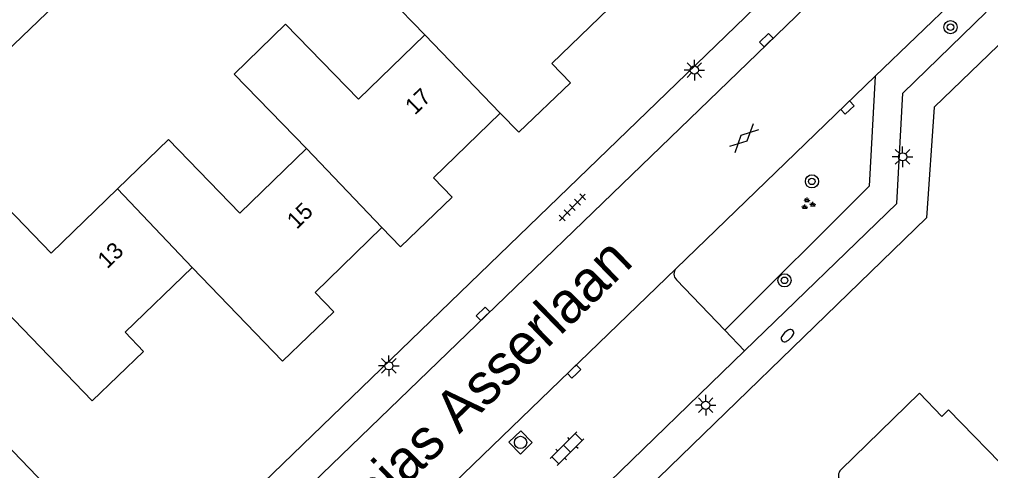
# Model space of a CAD drawing. Extents: x 137999 to 141000, y 397500 to 400501.
# Drawn here: x 138533.8 to 138592.8, y 399235.9 to 399263.4 of the extents above; entities that cross this region are included whole.
import ezdxf

# ---------------------------------------------------------------- set-up
doc = ezdxf.new("R2010")
doc.units = 0
for name, color, linetype in [('gg-afsc-erfafscheiding', 7, 'Continuous'), ('gg-anno-huisnummerreeks BGT', 7, 'Continuous'), ('gg-anno-openbare ruimte label', 7, 'Continuous'), ('gg-bbg-gedigitaliseerde bebouwing', 7, 'Continuous'), ('gg-bbg-hoofdgebouw', 7, 'Continuous'), ('gg-bbg-tussenscheiding', 7, 'Continuous'), ('gg-knt-verharding', 7, 'Continuous'), ('gt-grn-groengrens', 7, 'Continuous'), ('gt-symb-boom', 7, 'Continuous'), ('gt-symb-brandkraan', 7, 'Continuous'), ('gt-symb-gesloten verharding', 7, 'Continuous'), ('gt-symb-groenvak', 7, 'Continuous'), ('gt-symb-klinker verharding', 7, 'Continuous'), ('gt-symb-kolk', 7, 'Continuous'), ('gt-symb-lichtmast', 7, 'Continuous'), ('gt-symb-rioolschacht', 7, 'Continuous'), ('gt-symb-tegel verharding', 7, 'Continuous')]:
    doc.layers.add(name, color=color, linetype=linetype)

# ---------------------------------------------------------------- blocks, each defined once
blk = doc.blocks.new('gt0-LMAST')
at = {"layer": 'gt-symb-lichtmast'}
for p, q in [((-0.005, 0.246), (-0.005, 0.621)), ((-0.182, 0.173), (-0.447, 0.438)), ((0.172, 0.173), (0.437, 0.438)), ((-0.255, -0.004), (-0.63, -0.004)), ((-0.182, -0.181), (-0.447, -0.446)), ((-0.005, -0.254), (-0.005, -0.629)), ((0.437, -0.446), (0.172, -0.181)), ((0.245, -0.004), (0.62, -0.004))]:
    blk.add_line(p, q, dxfattribs=at)
blk.add_circle((-0.005, -0.004), 0.25, dxfattribs=at)
blk = doc.blocks.new('gt0-GESVH1')
at = {"layer": 'gt-symb-gesloten verharding'}
for p, q in [((-0.992, -0.261), (0.008, 0.239)), ((0.008, -0.261), (-0.992, 0.239)), ((0.008, 0.239), (1.008, -0.261)), ((1.008, 0.239), (0.008, -0.261))]:
    blk.add_line(p, q, dxfattribs=at)
blk = doc.blocks.new('gt0-KOLK')
at = {"layer": 'gt-symb-kolk'}
blk.add_lwpolyline([(0, 0), (0.375, 0), (0.375, 0.4), (-0.375, 0.4), (-0.375, 0), (0, 0)], dxfattribs=at)
blk = doc.blocks.new('gt0-BOOM')
at = {"layer": 'gt-symb-boom'}
for radius in [0.4, 0.2]:
    blk.add_circle((0, 0), radius, dxfattribs=at)
blk = doc.blocks.new('gt0-BR')
at = {"layer": 'gt-symb-brandkraan'}
for centre, radius, start, end in [((-0.244, 0), 0.206, 107.56694, 252.43307), ((0.599, -2.664), 3, 106.89205, 107.56694), ((0, -0.691), 0.938, 73.10799, 106.89205), ((-0.599, -2.664), 3, 72.43309, 73.10799), ((0.244, 0), 0.206, 287.56695, 72.43309), ((0.599, 2.664), 3, 252.43307, 253.10797), ((0, 0.691), 0.938, 253.10797, 286.89206), ((-0.599, 2.664), 3, 286.89206, 287.56695)]:
    blk.add_arc(centre, radius, start, end, dxfattribs=at)
blk = doc.blocks.new('gt0-GRVAK')
at = {"layer": 'gt-symb-groenvak'}
for p, q in [((-0.11, 0.189), (-0.228, 0.24)), ((-0.182, 0.153), (0.088, 0.153)), ((-0.091, 0.211), (-0.156, 0.322)), ((-0.047, 0.214), (-0.047, 0.393)), ((-0.004, 0.211), (0.061, 0.322)), ((0.015, 0.189), (0.133, 0.24)), ((0.262, -0.052), (0.197, 0.059)), ((0.305, -0.049), (0.305, 0.13)), ((0.349, -0.052), (0.414, 0.059)), ((-0.245, -0.228), (-0.363, -0.177)), ((-0.318, -0.264), (-0.047, -0.264)), ((-0.226, -0.206), (-0.291, -0.095)), ((-0.183, -0.203), (-0.183, -0.024)), ((-0.139, -0.206), (-0.074, -0.095)), ((-0.12, -0.228), (-0.002, -0.177)), ((0.243, -0.074), (0.125, -0.023)), ((0.17, -0.11), (0.441, -0.11)), ((0.368, -0.074), (0.486, -0.023))]:
    blk.add_line(p, q, dxfattribs=at)
blk = doc.blocks.new('gt0-TEG1')
at = {"layer": 'gt-symb-tegel verharding'}
for p, q in [((-1.125, 0), (1.125, 0)), ((-0.9, -0.25), (-0.9, 0.25)), ((-0.45, -0.25), (-0.45, 0.25)), ((0, -0.25), (0, 0.25)), ((0.45, -0.25), (0.45, 0.25)), ((0.9, -0.25), (0.9, 0.25))]:
    blk.add_line(p, q, dxfattribs=at)
blk = doc.blocks.new('gt0-KL1')
at = {"layer": 'gt-symb-klinker verharding'}
for p, q in [((-1.15, 0.3), (1.15, 0.3)), ((-1, -0.3), (-1, 0.3)), ((-0.5, 0.3), (-0.5, 0.45)), ((0, -0.3), (0, 0.3)), ((0.5, 0.3), (0.5, 0.45)), ((1, -0.3), (1, 0.3)), ((-1.15, -0.3), (1.15, -0.3)), ((-0.5, -0.45), (-0.5, -0.3)), ((0.5, -0.45), (0.5, -0.3))]:
    blk.add_line(p, q, dxfattribs=at)
blk = doc.blocks.new('gt0-RS')
at = {"layer": 'gt-symb-rioolschacht'}
blk.add_lwpolyline([(-0.5, -0.5), (0.5, -0.5), (0.5, 0.5), (-0.5, 0.5)], close=True, dxfattribs=at)
blk.add_circle((0, 0), 0.375, dxfattribs=at)

msp = doc.modelspace()

# ---------------------------------------------------------------- linework, layer by layer
at = {"layer": 'gg-afsc-erfafscheiding'}
msp.add_line((138565.107, 399292.241), (138521.028, 399249.933), dxfattribs=at)
at = {"layer": 'gg-bbg-gedigitaliseerde bebouwing'}
msp.add_line((138590.23, 399239.63), (138595.288, 399234.442), dxfattribs=at)
for points in [[(138565.624, 399269.385), (138561.624, 399265.504), (138557.193, 399270.07), (138554.002, 399266.973), (138558.411, 399262.429)], [(138558.411, 399262.429), (138554.375, 399258.513), (138549.959, 399263.063), (138546.835, 399260.031), (138551.224, 399255.508)], [(138551.224, 399255.508), (138547.182, 399251.587), (138542.837, 399256.064), (138539.746, 399253.065)], [(138539.746, 399253.065), (138535.722, 399249.16), (138531.378, 399253.636), (138531.32, 399253.58)]]:
    msp.add_lwpolyline(points, dxfattribs=at)
at = {"layer": 'gg-bbg-hoofdgebouw'}
for points in [[(138570.18, 399264.61), (138566.13, 399260.68), (138567.26, 399259.5), (138564.13, 399256.5), (138563, 399257.67)], [(138563, 399257.67), (138558.95, 399253.74), (138560.08, 399252.56), (138556.93, 399249.55), (138555.8, 399250.72)], [(138544.29, 399248.28), (138540.21, 399244.36), (138541.33, 399243.19), (138538.2, 399240.18), (138528.19, 399250.57), (138531.32, 399253.58)], [(138555.8, 399250.72), (138551.75, 399246.77), (138552.88, 399245.6), (138549.77, 399242.6), (138544.29, 399248.28)], [(138590.23, 399239.63), (138589.83, 399239.24), (138588.46, 399240.65), (138583.69, 399236)]]:
    msp.add_lwpolyline(points, dxfattribs=at)
msp.add_arc((138584.009, 399235.649), 0.474, 132.28529, 229.32857, dxfattribs=at)
at = {"layer": 'gg-bbg-tussenscheiding'}
for p, q in [((138563, 399257.67), (138558.411, 399262.429)), ((138551.224, 399255.508), (138555.8, 399250.72)), ((138544.29, 399248.28), (138539.746, 399253.065))]:
    msp.add_line(p, q, dxfattribs=at)
at = {"layer": 'gg-knt-verharding'}
for p, q in [((138545.787, 399229.579), (138587.13, 399269.52)), ((138585.78, 399259.909), (138591.205, 399265.145)), ((138573.684, 399248.233), (138585.78, 399259.909)), ((138538.917, 399231.386), (138521.028, 399249.933)), ((138555.945, 399231.113), (138573.684, 399248.233)), ((138576.635, 399244.477), (138573.699, 399247.536)), ((138577.838, 399243.223), (138576.635, 399244.477)), ((138560.768, 399226.678), (138577.838, 399243.223))]:
    msp.add_line(p, q, dxfattribs=at)
for points in [[(138673.344, 399332.188), (138639.6, 399299.52), (138632.54, 399299.67), (138589.36, 399258.02), (138588.89, 399251.3), (138549.568, 399213.154)], [(138585.664, 399271.042), (138544.41, 399231.15), (138539.26, 399231.03), (138538.917, 399231.386)], [(138577.838, 399243.223), (138587.08, 399252.18), (138587.46, 399258.87), (138592.51, 399263.79)]]:
    msp.add_lwpolyline(points, dxfattribs=at)
msp.add_arc((138574.039, 399247.892), 0.493, 136.18933, 226.27639, dxfattribs=at)
at = {"layer": 'gt-grn-groengrens'}
msp.add_lwpolyline([(138585.78, 399259.909), (138585.401, 399253.234), (138576.635, 399244.477)], dxfattribs=at)

# ---------------------------------------------------------------- block references
at = {"layer": 'gt-symb-boom'}
for p in [(138590.348, 399262.888), (138581.93, 399253.52), (138580.263, 399247.506)]:
    msp.add_blockref('gt0-BOOM', p, dxfattribs=at)
at = {"layer": 'gt-symb-brandkraan', "rotation": 44.35170201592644}
msp.add_blockref('gt0-BR', (138580.443, 399244.147), dxfattribs=at)
at = {"layer": 'gt-symb-gesloten verharding', "rotation": 43.74318168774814}
msp.add_blockref('gt0-GESVH1', (138577.795, 399256.155), dxfattribs=at)
at = {"layer": 'gt-symb-groenvak'}
msp.add_blockref('gt0-GRVAK', (138581.681, 399252.148), dxfattribs=at)
at = {"layer": 'gt-symb-klinker verharding', "rotation": -135.00000000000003}
msp.add_blockref('gt0-KL1', (138567.049, 399237.281), dxfattribs=at)
at = {"layer": 'gt-symb-kolk'}
for p, rotation in [((138579.299, 399261.955), 44.02760489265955), ((138584.223, 399257.856), 44.02760489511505), ((138562.085, 399245.327), 44.02760489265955), ((138567.62, 399241.824), 44.02760489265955)]:
    msp.add_blockref('gt0-KOLK', p, dxfattribs=dict(at, rotation=rotation))
at = {"layer": 'gt-symb-lichtmast'}
for p in [(138574.791, 399260.285), (138587.442, 399255.015), (138556.233, 399242.316), (138575.48, 399239.922)]:
    msp.add_blockref('gt0-LMAST', p, dxfattribs=at)
at = {"layer": 'gt-symb-rioolschacht', "rotation": 44.02760489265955}
msp.add_blockref('gt0-RS', (138564.23, 399237.661), dxfattribs=at)
at = {"layer": 'gt-symb-tegel verharding', "rotation": 45.972395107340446}
msp.add_blockref('gt0-TEG1', (138567.376, 399251.934), dxfattribs=at)

# ---------------------------------------------------------------- texts
at = {"layer": 'gg-anno-huisnummerreeks BGT'}
for s, rotation, p in [('17', 44.1, (138557.807, 399257.508)), ('15', 44.3, (138550.632, 399250.568)), ('13', 43.9, (138539.121, 399248.167))]:
    msp.add_text(s, height=1, rotation=rotation, dxfattribs=at).set_placement(p)
at = {"layer": 'gg-anno-openbare ruimte label'}
msp.add_text('Tobias Asserlaan', height=2.5, rotation=44.2, dxfattribs=at).set_placement((138552.646, 399230.501))

doc.saveas('drawing.dxf')
